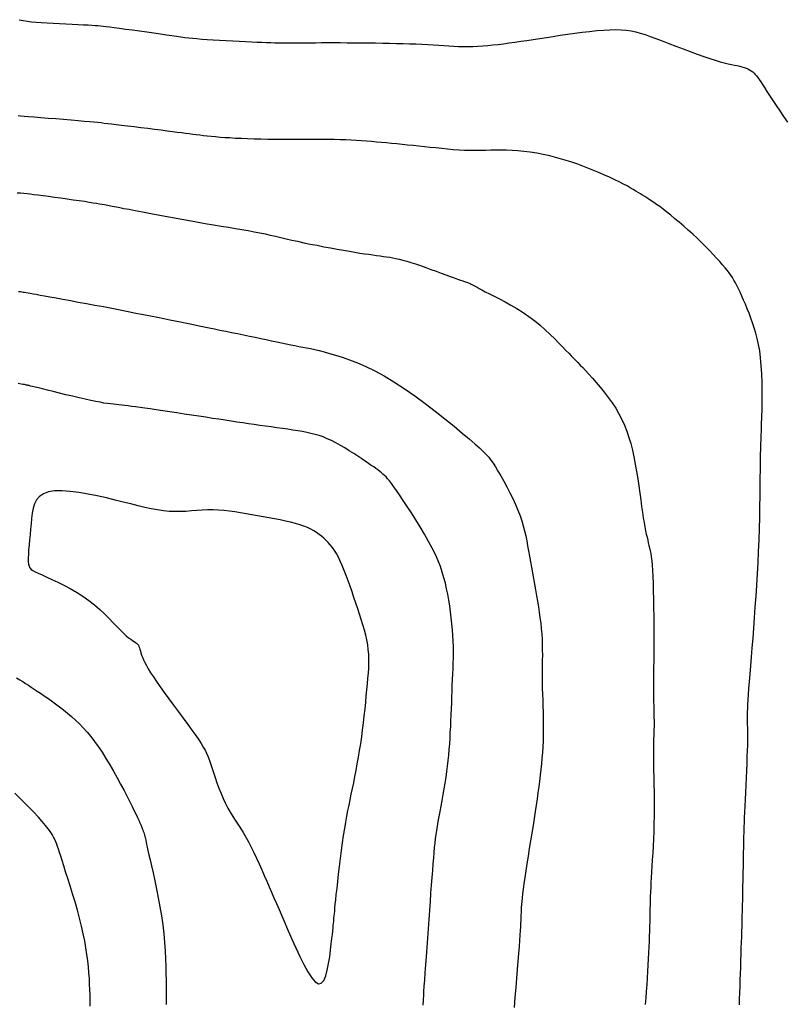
# Model space of a CAD drawing. Header units: millimetres. Extents: x 32690613 to 32693367, y 5343692 to 5344708.
# Tile 568 of 656: x 32692762 to 32692770, y 5344334 to 5344344. Entities that reach past the tile are written whole.
import ezdxf

# ---------------------------------------------------------------- set-up
doc = ezdxf.new("R2010")
doc.units = ezdxf.units.MM
doc.header["$LTSCALE"] = 20
for name, color, linetype in [('02-DGM_HL_492.50', 92, 'Continuous'), ('02-DGM_HL_493.00', 102, 'Continuous'), ('02-DGM_HL_493.50', 112, 'Continuous'), ('02-DGM_HL_494.00', 122, 'Continuous'), ('02-DGM_HL_494.50', 132, 'Continuous'), ('02-DGM_HL_495.00', 142, 'Continuous')]:
    doc.layers.add(name, color=color, linetype=linetype)

msp = doc.modelspace()

# ---------------------------------------------------------------- linework, layer by layer
at = {"layer": '02-DGM_HL_492.50', "elevation": 492.5, "flags": 128}
msp.add_lwpolyline([(32692761.969, 5344344.397), (32692762.014, 5344344.388), (32692762.059, 5344344.381), (32692762.106, 5344344.375), (32692762.156, 5344344.371), (32692762.212, 5344344.367), (32692762.275, 5344344.363), (32692762.342, 5344344.359), (32692762.411, 5344344.355), (32692762.482, 5344344.351), (32692762.55, 5344344.348), (32692762.616, 5344344.345), (32692762.675, 5344344.342), (32692762.727, 5344344.339), (32692762.769, 5344344.337), (32692762.804, 5344344.335), (32692762.835, 5344344.333), (32692762.864, 5344344.33), (32692762.893, 5344344.327), (32692762.926, 5344344.323), (32692762.966, 5344344.318), (32692763.014, 5344344.312), (32692763.073, 5344344.304), (32692763.14, 5344344.294), (32692763.215, 5344344.284), (32692763.292, 5344344.273), (32692763.372, 5344344.262), (32692763.449, 5344344.251), (32692763.523, 5344344.241), (32692763.59, 5344344.232), (32692763.649, 5344344.223), (32692763.7, 5344344.216), (32692763.747, 5344344.209), (32692763.79, 5344344.203), (32692763.833, 5344344.198), (32692763.877, 5344344.193), (32692763.924, 5344344.189), (32692763.977, 5344344.184), (32692764.037, 5344344.18), (32692764.102, 5344344.176), (32692764.172, 5344344.171), (32692764.244, 5344344.167), (32692764.317, 5344344.163), (32692764.389, 5344344.16), (32692764.458, 5344344.156), (32692764.524, 5344344.154), (32692764.584, 5344344.151), (32692764.638, 5344344.149), (32692764.689, 5344344.147), (32692764.736, 5344344.146), (32692764.78, 5344344.144), (32692764.822, 5344344.144), (32692764.863, 5344344.143), (32692764.904, 5344344.143), (32692764.945, 5344344.143), (32692764.988, 5344344.143), (32692765.031, 5344344.143), (32692765.077, 5344344.143), (32692765.126, 5344344.144), (32692765.178, 5344344.144), (32692765.233, 5344344.144), (32692765.294, 5344344.145), (32692765.358, 5344344.145), (32692765.428, 5344344.145), (32692765.5, 5344344.145), (32692765.576, 5344344.144), (32692765.653, 5344344.144), (32692765.731, 5344344.143), (32692765.81, 5344344.142), (32692765.889, 5344344.141), (32692765.967, 5344344.14), (32692766.043, 5344344.138), (32692766.118, 5344344.137), (32692766.191, 5344344.135), (32692766.263, 5344344.132), (32692766.332, 5344344.13), (32692766.399, 5344344.127), (32692766.463, 5344344.124), (32692766.524, 5344344.12), (32692766.583, 5344344.116), (32692766.64, 5344344.112), (32692766.695, 5344344.109), (32692766.749, 5344344.106), (32692766.802, 5344344.103), (32692766.854, 5344344.102), (32692766.907, 5344344.102), (32692766.96, 5344344.103), (32692767.013, 5344344.105), (32692767.068, 5344344.109), (32692767.123, 5344344.113), (32692767.179, 5344344.119), (32692767.237, 5344344.126), (32692767.297, 5344344.133), (32692767.358, 5344344.141), (32692767.421, 5344344.15), (32692767.486, 5344344.16), (32692767.554, 5344344.17), (32692767.623, 5344344.181), (32692767.694, 5344344.192), (32692767.768, 5344344.203), (32692767.844, 5344344.214), (32692767.921, 5344344.226), (32692768.001, 5344344.238), (32692768.082, 5344344.249), (32692768.163, 5344344.26), (32692768.243, 5344344.269), (32692768.321, 5344344.277), (32692768.395, 5344344.283), (32692768.466, 5344344.287), (32692768.532, 5344344.289), (32692768.591, 5344344.287), (32692768.646, 5344344.282), (32692768.699, 5344344.274), (32692768.75, 5344344.264), (32692768.801, 5344344.25), (32692768.854, 5344344.233), (32692768.911, 5344344.213), (32692768.973, 5344344.189), (32692769.042, 5344344.163), (32692769.116, 5344344.135), (32692769.193, 5344344.105), (32692769.271, 5344344.075), (32692769.35, 5344344.046), (32692769.426, 5344344.018), (32692769.499, 5344343.992), (32692769.565, 5344343.969), (32692769.625, 5344343.951), (32692769.678, 5344343.935), (32692769.725, 5344343.923), (32692769.767, 5344343.913), (32692769.804, 5344343.905), (32692769.837, 5344343.898), (32692769.866, 5344343.892), (32692769.894, 5344343.886), (32692769.919, 5344343.879), (32692769.942, 5344343.872), (32692769.964, 5344343.864), (32692769.985, 5344343.855), (32692770.003, 5344343.845), (32692770.021, 5344343.835), (32692770.037, 5344343.823), (32692770.052, 5344343.81), (32692770.066, 5344343.796), (32692770.08, 5344343.781), (32692770.094, 5344343.762), (32692770.108, 5344343.741), (32692770.125, 5344343.715), (32692770.144, 5344343.685), (32692770.166, 5344343.65), (32692770.192, 5344343.609), (32692770.223, 5344343.562), (32692770.257, 5344343.51), (32692770.294, 5344343.454), (32692770.335, 5344343.394), (32692770.377, 5344343.332), (32692770.42, 5344343.269)], dxfattribs=at)
at = {"layer": '02-DGM_HL_493.00', "elevation": 493, "flags": 128}
msp.add_lwpolyline([(32692769.891, 5344333.56), (32692769.893, 5344333.624), (32692769.895, 5344333.69), (32692769.898, 5344333.759), (32692769.9, 5344333.83), (32692769.902, 5344333.901), (32692769.905, 5344333.973), (32692769.907, 5344334.045), (32692769.91, 5344334.115), (32692769.912, 5344334.182), (32692769.914, 5344334.247), (32692769.916, 5344334.308), (32692769.918, 5344334.366), (32692769.92, 5344334.422), (32692769.921, 5344334.478), (32692769.923, 5344334.534), (32692769.925, 5344334.591), (32692769.926, 5344334.652), (32692769.928, 5344334.716), (32692769.929, 5344334.785), (32692769.93, 5344334.858), (32692769.932, 5344334.932), (32692769.933, 5344335.008), (32692769.935, 5344335.083), (32692769.936, 5344335.157), (32692769.937, 5344335.227), (32692769.938, 5344335.292), (32692769.94, 5344335.352), (32692769.941, 5344335.407), (32692769.943, 5344335.46), (32692769.944, 5344335.512), (32692769.946, 5344335.565), (32692769.948, 5344335.62), (32692769.951, 5344335.679), (32692769.953, 5344335.744), (32692769.957, 5344335.816), (32692769.96, 5344335.893), (32692769.964, 5344335.974), (32692769.968, 5344336.056), (32692769.971, 5344336.137), (32692769.975, 5344336.215), (32692769.978, 5344336.289), (32692769.98, 5344336.356), (32692769.982, 5344336.414), (32692769.982, 5344336.465), (32692769.983, 5344336.508), (32692769.983, 5344336.547), (32692769.983, 5344336.58), (32692769.982, 5344336.61), (32692769.981, 5344336.638), (32692769.981, 5344336.665), (32692769.98, 5344336.692), (32692769.98, 5344336.719), (32692769.98, 5344336.749), (32692769.981, 5344336.782), (32692769.982, 5344336.82), (32692769.984, 5344336.863), (32692769.987, 5344336.914), (32692769.991, 5344336.972), (32692769.996, 5344337.039), (32692770.002, 5344337.115), (32692770.009, 5344337.198), (32692770.016, 5344337.289), (32692770.024, 5344337.385), (32692770.032, 5344337.487), (32692770.041, 5344337.594), (32692770.049, 5344337.704), (32692770.058, 5344337.818), (32692770.066, 5344337.935), (32692770.074, 5344338.055), (32692770.082, 5344338.176), (32692770.089, 5344338.299), (32692770.096, 5344338.423), (32692770.102, 5344338.548), (32692770.107, 5344338.673), (32692770.111, 5344338.798), (32692770.114, 5344338.921), (32692770.116, 5344339.04), (32692770.118, 5344339.154), (32692770.12, 5344339.26), (32692770.121, 5344339.357), (32692770.122, 5344339.443), (32692770.122, 5344339.516), (32692770.123, 5344339.575), (32692770.124, 5344339.623), (32692770.125, 5344339.663), (32692770.126, 5344339.7), (32692770.127, 5344339.735), (32692770.129, 5344339.774), (32692770.131, 5344339.82), (32692770.133, 5344339.877), (32692770.135, 5344339.946), (32692770.138, 5344340.026), (32692770.14, 5344340.115), (32692770.142, 5344340.21), (32692770.142, 5344340.308), (32692770.141, 5344340.406), (32692770.137, 5344340.502), (32692770.132, 5344340.593), (32692770.124, 5344340.677), (32692770.114, 5344340.754), (32692770.101, 5344340.824), (32692770.087, 5344340.889), (32692770.071, 5344340.95), (32692770.053, 5344341.008), (32692770.035, 5344341.062), (32692770.016, 5344341.115), (32692769.997, 5344341.167), (32692769.977, 5344341.217), (32692769.957, 5344341.266), (32692769.937, 5344341.312), (32692769.918, 5344341.357), (32692769.899, 5344341.398), (32692769.881, 5344341.437), (32692769.863, 5344341.472), (32692769.847, 5344341.504), (32692769.831, 5344341.533), (32692769.814, 5344341.56), (32692769.797, 5344341.586), (32692769.778, 5344341.613), (32692769.757, 5344341.64), (32692769.733, 5344341.669), (32692769.706, 5344341.701), (32692769.675, 5344341.736), (32692769.64, 5344341.774), (32692769.602, 5344341.815), (32692769.561, 5344341.858), (32692769.517, 5344341.902), (32692769.472, 5344341.948), (32692769.425, 5344341.993), (32692769.377, 5344342.039), (32692769.328, 5344342.083), (32692769.279, 5344342.126), (32692769.23, 5344342.168), (32692769.182, 5344342.208), (32692769.136, 5344342.246), (32692769.093, 5344342.281), (32692769.052, 5344342.312), (32692769.014, 5344342.341), (32692768.98, 5344342.365), (32692768.95, 5344342.387), (32692768.922, 5344342.406), (32692768.896, 5344342.422), (32692768.872, 5344342.438), (32692768.849, 5344342.452), (32692768.826, 5344342.466), (32692768.802, 5344342.481), (32692768.778, 5344342.496), (32692768.751, 5344342.512), (32692768.722, 5344342.529), (32692768.69, 5344342.548), (32692768.655, 5344342.568), (32692768.615, 5344342.589), (32692768.57, 5344342.612), (32692768.519, 5344342.637), (32692768.462, 5344342.664), (32692768.399, 5344342.692), (32692768.332, 5344342.721), (32692768.261, 5344342.75), (32692768.188, 5344342.779), (32692768.112, 5344342.807), (32692768.035, 5344342.833), (32692767.959, 5344342.857), (32692767.882, 5344342.879), (32692767.807, 5344342.898), (32692767.733, 5344342.914), (32692767.661, 5344342.928), (32692767.59, 5344342.94), (32692767.521, 5344342.949), (32692767.455, 5344342.955), (32692767.391, 5344342.96), (32692767.329, 5344342.962), (32692767.27, 5344342.963), (32692767.212, 5344342.962), (32692767.156, 5344342.961), (32692767.1, 5344342.959), (32692767.043, 5344342.957), (32692766.986, 5344342.957), (32692766.928, 5344342.957), (32692766.868, 5344342.959), (32692766.807, 5344342.963), (32692766.744, 5344342.967), (32692766.681, 5344342.973), (32692766.617, 5344342.979), (32692766.553, 5344342.986), (32692766.489, 5344342.993), (32692766.426, 5344342.999), (32692766.363, 5344343.006), (32692766.302, 5344343.012), (32692766.241, 5344343.018), (32692766.182, 5344343.024), (32692766.123, 5344343.03), (32692766.065, 5344343.035), (32692766.009, 5344343.041), (32692765.953, 5344343.046), (32692765.898, 5344343.051), (32692765.843, 5344343.056), (32692765.789, 5344343.061), (32692765.734, 5344343.065), (32692765.678, 5344343.069), (32692765.621, 5344343.073), (32692765.562, 5344343.075), (32692765.5, 5344343.077), (32692765.436, 5344343.079), (32692765.37, 5344343.08), (32692765.301, 5344343.08), (32692765.231, 5344343.08), (32692765.158, 5344343.079), (32692765.084, 5344343.079), (32692765.009, 5344343.079), (32692764.933, 5344343.079), (32692764.856, 5344343.079), (32692764.778, 5344343.08), (32692764.702, 5344343.081), (32692764.626, 5344343.082), (32692764.552, 5344343.084), (32692764.481, 5344343.086), (32692764.413, 5344343.089), (32692764.348, 5344343.092), (32692764.287, 5344343.096), (32692764.231, 5344343.099), (32692764.178, 5344343.103), (32692764.128, 5344343.108), (32692764.081, 5344343.112), (32692764.037, 5344343.117), (32692763.995, 5344343.121), (32692763.955, 5344343.126), (32692763.917, 5344343.131), (32692763.878, 5344343.136), (32692763.84, 5344343.141), (32692763.799, 5344343.146), (32692763.755, 5344343.152), (32692763.708, 5344343.158), (32692763.655, 5344343.165), (32692763.595, 5344343.172), (32692763.529, 5344343.181), (32692763.457, 5344343.19), (32692763.383, 5344343.199), (32692763.307, 5344343.208), (32692763.232, 5344343.217), (32692763.161, 5344343.226), (32692763.095, 5344343.234), (32692763.036, 5344343.241), (32692762.986, 5344343.247), (32692762.944, 5344343.253), (32692762.905, 5344343.257), (32692762.869, 5344343.261), (32692762.831, 5344343.265), (32692762.789, 5344343.27), (32692762.741, 5344343.274), (32692762.684, 5344343.279), (32692762.616, 5344343.285), (32692762.539, 5344343.291), (32692762.457, 5344343.298), (32692762.372, 5344343.305), (32692762.288, 5344343.312), (32692762.208, 5344343.318), (32692762.135, 5344343.324), (32692762.073, 5344343.329), (32692762.023, 5344343.333), (32692761.985, 5344343.336), (32692761.958, 5344343.338)], dxfattribs=at)
at = {"layer": '02-DGM_HL_493.50', "elevation": 493.5, "flags": 128}
msp.add_lwpolyline([(32692761.947, 5344342.494), (32692761.985, 5344342.491), (32692762.02, 5344342.488), (32692762.055, 5344342.484), (32692762.091, 5344342.48), (32692762.131, 5344342.475), (32692762.177, 5344342.47), (32692762.231, 5344342.462), (32692762.292, 5344342.454), (32692762.358, 5344342.445), (32692762.426, 5344342.436), (32692762.495, 5344342.426), (32692762.563, 5344342.417), (32692762.627, 5344342.407), (32692762.686, 5344342.399), (32692762.738, 5344342.391), (32692762.782, 5344342.384), (32692762.821, 5344342.378), (32692762.854, 5344342.372), (32692762.882, 5344342.367), (32692762.906, 5344342.363), (32692762.927, 5344342.359), (32692762.944, 5344342.356), (32692762.96, 5344342.353), (32692762.976, 5344342.35), (32692762.993, 5344342.346), (32692763.014, 5344342.342), (32692763.041, 5344342.337), (32692763.076, 5344342.33), (32692763.12, 5344342.321), (32692763.177, 5344342.311), (32692763.246, 5344342.297), (32692763.327, 5344342.282), (32692763.417, 5344342.265), (32692763.514, 5344342.246), (32692763.615, 5344342.227), (32692763.718, 5344342.209), (32692763.821, 5344342.19), (32692763.92, 5344342.173), (32692764.015, 5344342.156), (32692764.105, 5344342.141), (32692764.19, 5344342.127), (32692764.271, 5344342.114), (32692764.347, 5344342.101), (32692764.419, 5344342.089), (32692764.487, 5344342.077), (32692764.552, 5344342.065), (32692764.614, 5344342.053), (32692764.673, 5344342.04), (32692764.73, 5344342.028), (32692764.788, 5344342.014), (32692764.845, 5344342.001), (32692764.904, 5344341.987), (32692764.966, 5344341.973), (32692765.031, 5344341.959), (32692765.099, 5344341.944), (32692765.171, 5344341.929), (32692765.245, 5344341.915), (32692765.319, 5344341.9), (32692765.393, 5344341.886), (32692765.466, 5344341.873), (32692765.535, 5344341.86), (32692765.601, 5344341.849), (32692765.661, 5344341.839), (32692765.717, 5344341.83), (32692765.768, 5344341.822), (32692765.815, 5344341.816), (32692765.859, 5344341.809), (32692765.9, 5344341.804), (32692765.939, 5344341.798), (32692765.975, 5344341.793), (32692766.01, 5344341.789), (32692766.044, 5344341.783), (32692766.078, 5344341.778), (32692766.113, 5344341.771), (32692766.15, 5344341.763), (32692766.189, 5344341.753), (32692766.232, 5344341.741), (32692766.278, 5344341.727), (32692766.329, 5344341.71), (32692766.383, 5344341.692), (32692766.44, 5344341.671), (32692766.498, 5344341.65), (32692766.555, 5344341.629), (32692766.61, 5344341.609), (32692766.662, 5344341.589), (32692766.71, 5344341.572), (32692766.752, 5344341.557), (32692766.789, 5344341.544), (32692766.822, 5344341.533), (32692766.849, 5344341.523), (32692766.874, 5344341.515), (32692766.894, 5344341.508), (32692766.912, 5344341.501), (32692766.928, 5344341.495), (32692766.942, 5344341.488), (32692766.956, 5344341.481), (32692766.97, 5344341.473), (32692766.986, 5344341.464), (32692767.005, 5344341.453), (32692767.029, 5344341.44), (32692767.059, 5344341.424), (32692767.096, 5344341.405), (32692767.141, 5344341.382), (32692767.193, 5344341.356), (32692767.251, 5344341.327), (32692767.313, 5344341.294), (32692767.377, 5344341.258), (32692767.444, 5344341.219), (32692767.511, 5344341.177), (32692767.576, 5344341.132), (32692767.639, 5344341.084), (32692767.699, 5344341.035), (32692767.756, 5344340.984), (32692767.81, 5344340.934), (32692767.859, 5344340.886), (32692767.905, 5344340.84), (32692767.946, 5344340.797), (32692767.982, 5344340.759), (32692768.014, 5344340.727), (32692768.042, 5344340.698), (32692768.067, 5344340.672), (32692768.091, 5344340.648), (32692768.115, 5344340.624), (32692768.14, 5344340.598), (32692768.167, 5344340.569), (32692768.199, 5344340.536), (32692768.234, 5344340.498), (32692768.274, 5344340.454), (32692768.317, 5344340.406), (32692768.361, 5344340.355), (32692768.405, 5344340.3), (32692768.449, 5344340.242), (32692768.491, 5344340.183), (32692768.531, 5344340.122), (32692768.566, 5344340.061), (32692768.598, 5344339.998), (32692768.627, 5344339.935), (32692768.652, 5344339.869), (32692768.675, 5344339.802), (32692768.695, 5344339.733), (32692768.714, 5344339.661), (32692768.73, 5344339.586), (32692768.746, 5344339.508), (32692768.759, 5344339.428), (32692768.772, 5344339.347), (32692768.784, 5344339.267), (32692768.795, 5344339.188), (32692768.805, 5344339.113), (32692768.815, 5344339.042), (32692768.824, 5344338.976), (32692768.833, 5344338.917), (32692768.842, 5344338.865), (32692768.851, 5344338.818), (32692768.859, 5344338.775), (32692768.867, 5344338.737), (32692768.875, 5344338.703), (32692768.882, 5344338.671), (32692768.889, 5344338.641), (32692768.896, 5344338.613), (32692768.903, 5344338.585), (32692768.909, 5344338.555), (32692768.915, 5344338.523), (32692768.921, 5344338.486), (32692768.926, 5344338.444), (32692768.931, 5344338.395), (32692768.935, 5344338.337), (32692768.938, 5344338.27), (32692768.941, 5344338.195), (32692768.943, 5344338.112), (32692768.945, 5344338.023), (32692768.947, 5344337.93), (32692768.948, 5344337.833), (32692768.948, 5344337.735), (32692768.948, 5344337.637), (32692768.948, 5344337.539), (32692768.948, 5344337.443), (32692768.948, 5344337.35), (32692768.947, 5344337.26), (32692768.947, 5344337.175), (32692768.947, 5344337.095), (32692768.946, 5344337.022), (32692768.947, 5344336.956), (32692768.947, 5344336.897), (32692768.948, 5344336.845), (32692768.949, 5344336.799), (32692768.95, 5344336.758), (32692768.951, 5344336.721), (32692768.952, 5344336.687), (32692768.952, 5344336.654), (32692768.952, 5344336.622), (32692768.951, 5344336.589), (32692768.95, 5344336.555), (32692768.949, 5344336.52), (32692768.947, 5344336.481), (32692768.946, 5344336.438), (32692768.945, 5344336.391), (32692768.945, 5344336.338), (32692768.945, 5344336.279), (32692768.945, 5344336.213), (32692768.947, 5344336.141), (32692768.948, 5344336.064), (32692768.95, 5344335.982), (32692768.952, 5344335.898), (32692768.953, 5344335.812), (32692768.953, 5344335.725), (32692768.952, 5344335.637), (32692768.951, 5344335.551), (32692768.948, 5344335.466), (32692768.945, 5344335.384), (32692768.941, 5344335.304), (32692768.937, 5344335.227), (32692768.933, 5344335.153), (32692768.929, 5344335.083), (32692768.925, 5344335.018), (32692768.921, 5344334.958), (32692768.918, 5344334.902), (32692768.916, 5344334.849), (32692768.913, 5344334.8), (32692768.911, 5344334.752), (32692768.91, 5344334.706), (32692768.908, 5344334.661), (32692768.907, 5344334.615), (32692768.906, 5344334.569), (32692768.905, 5344334.522), (32692768.904, 5344334.473), (32692768.903, 5344334.423), (32692768.901, 5344334.37), (32692768.9, 5344334.315), (32692768.898, 5344334.257), (32692768.895, 5344334.196), (32692768.892, 5344334.132), (32692768.889, 5344334.065), (32692768.885, 5344333.995), (32692768.881, 5344333.924), (32692768.876, 5344333.852), (32692768.871, 5344333.779), (32692768.865, 5344333.706), (32692768.86, 5344333.634), (32692768.854, 5344333.563)], dxfattribs=at)
at = {"layer": '02-DGM_HL_494.00', "elevation": 494, "flags": 128}
for points in [[(32692761.962, 5344341.408), (32692761.982, 5344341.406), (32692761.999, 5344341.403), (32692762.014, 5344341.401), (32692762.029, 5344341.399), (32692762.046, 5344341.396), (32692762.067, 5344341.392), (32692762.091, 5344341.388), (32692762.121, 5344341.382), (32692762.156, 5344341.376), (32692762.198, 5344341.368), (32692762.248, 5344341.359), (32692762.307, 5344341.348), (32692762.374, 5344341.336), (32692762.45, 5344341.322), (32692762.532, 5344341.307), (32692762.619, 5344341.291), (32692762.709, 5344341.274), (32692762.802, 5344341.257), (32692762.896, 5344341.24), (32692762.989, 5344341.222), (32692763.08, 5344341.204), (32692763.168, 5344341.187), (32692763.253, 5344341.17), (32692763.336, 5344341.154), (32692763.414, 5344341.138), (32692763.489, 5344341.123), (32692763.559, 5344341.109), (32692763.625, 5344341.095), (32692763.685, 5344341.083), (32692763.742, 5344341.072), (32692763.796, 5344341.061), (32692763.848, 5344341.05), (32692763.899, 5344341.04), (32692763.95, 5344341.029), (32692764.003, 5344341.019), (32692764.058, 5344341.007), (32692764.116, 5344340.995), (32692764.177, 5344340.983), (32692764.24, 5344340.97), (32692764.305, 5344340.957), (32692764.37, 5344340.943), (32692764.436, 5344340.93), (32692764.501, 5344340.916), (32692764.565, 5344340.903), (32692764.627, 5344340.89), (32692764.687, 5344340.877), (32692764.745, 5344340.865), (32692764.801, 5344340.853), (32692764.855, 5344340.841), (32692764.906, 5344340.831), (32692764.955, 5344340.821), (32692765.001, 5344340.812), (32692765.045, 5344340.803), (32692765.088, 5344340.795), (32692765.13, 5344340.787), (32692765.173, 5344340.778), (32692765.219, 5344340.768), (32692765.268, 5344340.756), (32692765.322, 5344340.743), (32692765.382, 5344340.726), (32692765.448, 5344340.706), (32692765.522, 5344340.683), (32692765.602, 5344340.655), (32692765.689, 5344340.621), (32692765.782, 5344340.58), (32692765.88, 5344340.533), (32692765.983, 5344340.478), (32692766.091, 5344340.413), (32692766.204, 5344340.34), (32692766.319, 5344340.26), (32692766.434, 5344340.176), (32692766.546, 5344340.09), (32692766.652, 5344340.005), (32692766.752, 5344339.925), (32692766.842, 5344339.85), (32692766.919, 5344339.785), (32692766.982, 5344339.731), (32692767.033, 5344339.686), (32692767.073, 5344339.648), (32692767.106, 5344339.614), (32692767.134, 5344339.583), (32692767.158, 5344339.551), (32692767.182, 5344339.517), (32692767.207, 5344339.477), (32692767.235, 5344339.43), (32692767.266, 5344339.377), (32692767.299, 5344339.319), (32692767.332, 5344339.257), (32692767.366, 5344339.193), (32692767.398, 5344339.128), (32692767.428, 5344339.063), (32692767.455, 5344339), (32692767.478, 5344338.94), (32692767.497, 5344338.883), (32692767.514, 5344338.827), (32692767.528, 5344338.772), (32692767.54, 5344338.718), (32692767.551, 5344338.664), (32692767.561, 5344338.609), (32692767.571, 5344338.552), (32692767.582, 5344338.494), (32692767.593, 5344338.434), (32692767.604, 5344338.373), (32692767.615, 5344338.311), (32692767.627, 5344338.248), (32692767.638, 5344338.186), (32692767.649, 5344338.123), (32692767.66, 5344338.06), (32692767.67, 5344337.998), (32692767.68, 5344337.937), (32692767.689, 5344337.877), (32692767.697, 5344337.817), (32692767.705, 5344337.757), (32692767.711, 5344337.698), (32692767.716, 5344337.639), (32692767.72, 5344337.581), (32692767.722, 5344337.522), (32692767.723, 5344337.464), (32692767.724, 5344337.405), (32692767.723, 5344337.346), (32692767.723, 5344337.286), (32692767.722, 5344337.226), (32692767.722, 5344337.165), (32692767.722, 5344337.103), (32692767.723, 5344337.04), (32692767.725, 5344336.976), (32692767.727, 5344336.911), (32692767.729, 5344336.846), (32692767.731, 5344336.781), (32692767.733, 5344336.716), (32692767.734, 5344336.651), (32692767.734, 5344336.587), (32692767.733, 5344336.523), (32692767.731, 5344336.46), (32692767.728, 5344336.397), (32692767.724, 5344336.334), (32692767.719, 5344336.272), (32692767.713, 5344336.209), (32692767.707, 5344336.147), (32692767.7, 5344336.084), (32692767.692, 5344336.021), (32692767.684, 5344335.957), (32692767.675, 5344335.892), (32692767.666, 5344335.825), (32692767.656, 5344335.756), (32692767.645, 5344335.684), (32692767.634, 5344335.609), (32692767.621, 5344335.531), (32692767.608, 5344335.449), (32692767.594, 5344335.364), (32692767.58, 5344335.278), (32692767.566, 5344335.193), (32692767.553, 5344335.111), (32692767.541, 5344335.032), (32692767.529, 5344334.958), (32692767.519, 5344334.891), (32692767.511, 5344334.832), (32692767.505, 5344334.781), (32692767.5, 5344334.736), (32692767.496, 5344334.696), (32692767.493, 5344334.661), (32692767.491, 5344334.63), (32692767.49, 5344334.601), (32692767.489, 5344334.573), (32692767.488, 5344334.546), (32692767.487, 5344334.518), (32692767.485, 5344334.488), (32692767.484, 5344334.455), (32692767.482, 5344334.418), (32692767.479, 5344334.375), (32692767.476, 5344334.325), (32692767.472, 5344334.267), (32692767.467, 5344334.199), (32692767.46, 5344334.123), (32692767.453, 5344334.04), (32692767.446, 5344333.949), (32692767.438, 5344333.852), (32692767.43, 5344333.749), (32692767.422, 5344333.642), (32692767.414, 5344333.53)], [(32692762.749, 5344333.543), (32692762.749, 5344333.604), (32692762.748, 5344333.665), (32692762.747, 5344333.726), (32692762.744, 5344333.787), (32692762.741, 5344333.848), (32692762.736, 5344333.911), (32692762.731, 5344333.977), (32692762.723, 5344334.044), (32692762.714, 5344334.114), (32692762.703, 5344334.186), (32692762.69, 5344334.262), (32692762.674, 5344334.341), (32692762.655, 5344334.425), (32692762.633, 5344334.512), (32692762.609, 5344334.601), (32692762.583, 5344334.691), (32692762.556, 5344334.78), (32692762.53, 5344334.866), (32692762.504, 5344334.947), (32692762.48, 5344335.022), (32692762.459, 5344335.088), (32692762.441, 5344335.145), (32692762.426, 5344335.194), (32692762.413, 5344335.235), (32692762.402, 5344335.27), (32692762.392, 5344335.3), (32692762.382, 5344335.327), (32692762.372, 5344335.353), (32692762.36, 5344335.378), (32692762.347, 5344335.403), (32692762.332, 5344335.431), (32692762.313, 5344335.461), (32692762.289, 5344335.494), (32692762.26, 5344335.532), (32692762.223, 5344335.575), (32692762.18, 5344335.625), (32692762.127, 5344335.681), (32692762.065, 5344335.745), (32692761.996, 5344335.815), (32692761.922, 5344335.888)]]:
    msp.add_lwpolyline(points, dxfattribs=at)
at = {"layer": '02-DGM_HL_494.50', "elevation": 494.5, "flags": 128}
for points in [[(32692766.413, 5344333.554), (32692766.413, 5344333.571), (32692766.415, 5344333.594), (32692766.416, 5344333.622), (32692766.418, 5344333.659), (32692766.421, 5344333.705), (32692766.425, 5344333.762), (32692766.43, 5344333.83), (32692766.436, 5344333.909), (32692766.442, 5344333.997), (32692766.448, 5344334.091), (32692766.456, 5344334.191), (32692766.463, 5344334.293), (32692766.47, 5344334.396), (32692766.478, 5344334.498), (32692766.485, 5344334.598), (32692766.492, 5344334.694), (32692766.498, 5344334.787), (32692766.505, 5344334.875), (32692766.511, 5344334.958), (32692766.517, 5344335.037), (32692766.523, 5344335.109), (32692766.528, 5344335.175), (32692766.533, 5344335.235), (32692766.538, 5344335.289), (32692766.543, 5344335.339), (32692766.549, 5344335.386), (32692766.555, 5344335.432), (32692766.561, 5344335.478), (32692766.569, 5344335.525), (32692766.577, 5344335.575), (32692766.587, 5344335.629), (32692766.598, 5344335.686), (32692766.609, 5344335.746), (32692766.621, 5344335.808), (32692766.632, 5344335.871), (32692766.644, 5344335.935), (32692766.655, 5344335.999), (32692766.665, 5344336.062), (32692766.674, 5344336.124), (32692766.681, 5344336.186), (32692766.688, 5344336.247), (32692766.694, 5344336.307), (32692766.699, 5344336.368), (32692766.704, 5344336.429), (32692766.708, 5344336.491), (32692766.711, 5344336.554), (32692766.715, 5344336.619), (32692766.718, 5344336.684), (32692766.72, 5344336.75), (32692766.723, 5344336.817), (32692766.726, 5344336.883), (32692766.728, 5344336.949), (32692766.731, 5344337.014), (32692766.733, 5344337.077), (32692766.736, 5344337.139), (32692766.739, 5344337.199), (32692766.741, 5344337.259), (32692766.743, 5344337.318), (32692766.745, 5344337.377), (32692766.745, 5344337.437), (32692766.745, 5344337.497), (32692766.743, 5344337.559), (32692766.74, 5344337.622), (32692766.735, 5344337.686), (32692766.729, 5344337.751), (32692766.722, 5344337.817), (32692766.713, 5344337.883), (32692766.704, 5344337.948), (32692766.694, 5344338.012), (32692766.682, 5344338.075), (32692766.67, 5344338.136), (32692766.657, 5344338.196), (32692766.641, 5344338.257), (32692766.623, 5344338.318), (32692766.602, 5344338.38), (32692766.576, 5344338.444), (32692766.547, 5344338.512), (32692766.512, 5344338.583), (32692766.472, 5344338.658), (32692766.427, 5344338.737), (32692766.38, 5344338.816), (32692766.332, 5344338.894), (32692766.283, 5344338.97), (32692766.236, 5344339.043), (32692766.192, 5344339.109), (32692766.152, 5344339.168), (32692766.118, 5344339.217), (32692766.088, 5344339.259), (32692766.063, 5344339.294), (32692766.041, 5344339.322), (32692766.021, 5344339.346), (32692766.004, 5344339.366), (32692765.987, 5344339.383), (32692765.97, 5344339.398), (32692765.953, 5344339.413), (32692765.935, 5344339.428), (32692765.915, 5344339.443), (32692765.893, 5344339.459), (32692765.869, 5344339.476), (32692765.841, 5344339.494), (32692765.811, 5344339.515), (32692765.776, 5344339.539), (32692765.736, 5344339.565), (32692765.694, 5344339.594), (32692765.648, 5344339.624), (32692765.6, 5344339.655), (32692765.551, 5344339.685), (32692765.502, 5344339.714), (32692765.452, 5344339.742), (32692765.404, 5344339.766), (32692765.358, 5344339.787), (32692765.313, 5344339.806), (32692765.268, 5344339.821), (32692765.224, 5344339.834), (32692765.178, 5344339.846), (32692765.132, 5344339.856), (32692765.084, 5344339.865), (32692765.033, 5344339.873), (32692764.979, 5344339.882), (32692764.923, 5344339.891), (32692764.864, 5344339.899), (32692764.804, 5344339.908), (32692764.742, 5344339.917), (32692764.679, 5344339.925), (32692764.616, 5344339.934), (32692764.553, 5344339.943), (32692764.491, 5344339.952), (32692764.428, 5344339.961), (32692764.364, 5344339.971), (32692764.3, 5344339.98), (32692764.234, 5344339.99), (32692764.166, 5344340.001), (32692764.095, 5344340.011), (32692764.021, 5344340.023), (32692763.944, 5344340.035), (32692763.864, 5344340.047), (32692763.783, 5344340.059), (32692763.703, 5344340.071), (32692763.624, 5344340.083), (32692763.548, 5344340.094), (32692763.477, 5344340.105), (32692763.411, 5344340.115), (32692763.351, 5344340.123), (32692763.298, 5344340.131), (32692763.25, 5344340.137), (32692763.206, 5344340.143), (32692763.167, 5344340.148), (32692763.131, 5344340.152), (32692763.097, 5344340.156), (32692763.066, 5344340.159), (32692763.035, 5344340.163), (32692763.005, 5344340.166), (32692762.973, 5344340.17), (32692762.939, 5344340.175), (32692762.901, 5344340.18), (32692762.859, 5344340.188), (32692762.812, 5344340.197), (32692762.757, 5344340.208), (32692762.695, 5344340.222), (32692762.627, 5344340.237), (32692762.555, 5344340.254), (32692762.482, 5344340.271), (32692762.411, 5344340.289), (32692762.343, 5344340.306), (32692762.28, 5344340.321), (32692762.225, 5344340.335), (32692762.18, 5344340.346), (32692762.144, 5344340.355), (32692762.116, 5344340.362), (32692762.095, 5344340.367), (32692762.079, 5344340.371), (32692762.067, 5344340.374), (32692762.059, 5344340.376), (32692762.052, 5344340.377), (32692762.046, 5344340.378), (32692762.039, 5344340.38), (32692762.029, 5344340.382), (32692762.013, 5344340.384), (32692761.991, 5344340.388), (32692761.959, 5344340.393)], [(32692761.94, 5344337.156), (32692761.975, 5344337.136), (32692762.008, 5344337.116), (32692762.04, 5344337.095), (32692762.071, 5344337.075), (32692762.102, 5344337.054), (32692762.135, 5344337.033), (32692762.168, 5344337.01), (32692762.204, 5344336.986), (32692762.242, 5344336.96), (32692762.283, 5344336.932), (32692762.325, 5344336.902), (32692762.368, 5344336.871), (32692762.413, 5344336.838), (32692762.457, 5344336.804), (32692762.502, 5344336.768), (32692762.546, 5344336.73), (32692762.589, 5344336.691), (32692762.632, 5344336.649), (32692762.674, 5344336.606), (32692762.715, 5344336.559), (32692762.757, 5344336.509), (32692762.798, 5344336.456), (32692762.839, 5344336.399), (32692762.881, 5344336.337), (32692762.923, 5344336.27), (32692762.965, 5344336.2), (32692763.007, 5344336.128), (32692763.047, 5344336.056), (32692763.085, 5344335.985), (32692763.122, 5344335.916), (32692763.155, 5344335.852), (32692763.185, 5344335.793), (32692763.211, 5344335.74), (32692763.234, 5344335.694), (32692763.254, 5344335.654), (32692763.27, 5344335.619), (32692763.284, 5344335.589), (32692763.296, 5344335.562), (32692763.306, 5344335.539), (32692763.315, 5344335.519), (32692763.322, 5344335.5), (32692763.329, 5344335.483), (32692763.334, 5344335.468), (32692763.339, 5344335.454), (32692763.343, 5344335.44), (32692763.347, 5344335.427), (32692763.351, 5344335.413), (32692763.354, 5344335.4), (32692763.357, 5344335.385), (32692763.361, 5344335.369), (32692763.365, 5344335.349), (32692763.37, 5344335.324), (32692763.376, 5344335.294), (32692763.385, 5344335.256), (32692763.395, 5344335.21), (32692763.408, 5344335.153), (32692763.423, 5344335.086), (32692763.441, 5344335.009), (32692763.46, 5344334.924), (32692763.479, 5344334.832), (32692763.499, 5344334.736), (32692763.517, 5344334.637), (32692763.534, 5344334.537), (32692763.548, 5344334.438), (32692763.56, 5344334.34), (32692763.568, 5344334.245), (32692763.574, 5344334.153), (32692763.579, 5344334.066), (32692763.581, 5344333.983), (32692763.583, 5344333.904), (32692763.584, 5344333.832), (32692763.584, 5344333.766), (32692763.584, 5344333.707), (32692763.584, 5344333.654), (32692763.584, 5344333.606), (32692763.585, 5344333.563)]]:
    msp.add_lwpolyline(points, dxfattribs=at)
at = {"layer": '02-DGM_HL_495.00', "elevation": 495, "flags": 128}
msp.add_lwpolyline([(32692763.325, 5344337.382), (32692763.336, 5344337.355), (32692763.351, 5344337.325), (32692763.368, 5344337.292), (32692763.389, 5344337.255), (32692763.415, 5344337.213), (32692763.445, 5344337.167), (32692763.48, 5344337.115), (32692763.52, 5344337.057), (32692763.565, 5344336.994), (32692763.615, 5344336.925), (32692763.667, 5344336.854), (32692763.721, 5344336.782), (32692763.773, 5344336.711), (32692763.823, 5344336.643), (32692763.869, 5344336.58), (32692763.91, 5344336.523), (32692763.944, 5344336.474), (32692763.972, 5344336.432), (32692763.994, 5344336.395), (32692764.013, 5344336.361), (32692764.029, 5344336.327), (32692764.044, 5344336.293), (32692764.057, 5344336.257), (32692764.072, 5344336.215), (32692764.088, 5344336.168), (32692764.105, 5344336.116), (32692764.124, 5344336.06), (32692764.144, 5344336.002), (32692764.166, 5344335.943), (32692764.189, 5344335.885), (32692764.213, 5344335.827), (32692764.237, 5344335.773), (32692764.263, 5344335.723), (32692764.29, 5344335.677), (32692764.317, 5344335.632), (32692764.345, 5344335.589), (32692764.374, 5344335.545), (32692764.403, 5344335.501), (32692764.432, 5344335.454), (32692764.462, 5344335.404), (32692764.491, 5344335.351), (32692764.521, 5344335.293), (32692764.55, 5344335.233), (32692764.579, 5344335.171), (32692764.608, 5344335.108), (32692764.637, 5344335.044), (32692764.665, 5344334.981), (32692764.692, 5344334.919), (32692764.718, 5344334.858), (32692764.744, 5344334.798), (32692764.771, 5344334.737), (32692764.798, 5344334.673), (32692764.827, 5344334.607), (32692764.858, 5344334.536), (32692764.892, 5344334.459), (32692764.928, 5344334.374), (32692764.968, 5344334.282), (32692765.011, 5344334.186), (32692765.056, 5344334.091), (32692765.1, 5344334.001), (32692765.144, 5344333.921), (32692765.187, 5344333.857), (32692765.226, 5344333.812), (32692765.261, 5344333.791), (32692765.292, 5344333.797), (32692765.318, 5344333.828), (32692765.34, 5344333.877), (32692765.358, 5344333.94), (32692765.372, 5344334.012), (32692765.384, 5344334.088), (32692765.394, 5344334.162), (32692765.402, 5344334.229), (32692765.408, 5344334.287), (32692765.414, 5344334.334), (32692765.418, 5344334.373), (32692765.421, 5344334.405), (32692765.424, 5344334.432), (32692765.426, 5344334.454), (32692765.428, 5344334.474), (32692765.43, 5344334.494), (32692765.431, 5344334.514), (32692765.433, 5344334.536), (32692765.436, 5344334.56), (32692765.439, 5344334.589), (32692765.442, 5344334.624), (32692765.446, 5344334.665), (32692765.451, 5344334.714), (32692765.457, 5344334.772), (32692765.465, 5344334.839), (32692765.473, 5344334.915), (32692765.482, 5344334.997), (32692765.492, 5344335.082), (32692765.503, 5344335.17), (32692765.514, 5344335.257), (32692765.525, 5344335.342), (32692765.537, 5344335.423), (32692765.549, 5344335.498), (32692765.56, 5344335.567), (32692765.573, 5344335.633), (32692765.585, 5344335.695), (32692765.597, 5344335.755), (32692765.61, 5344335.815), (32692765.622, 5344335.876), (32692765.635, 5344335.937), (32692765.649, 5344336.002), (32692765.662, 5344336.069), (32692765.675, 5344336.138), (32692765.688, 5344336.209), (32692765.701, 5344336.282), (32692765.713, 5344336.356), (32692765.725, 5344336.431), (32692765.736, 5344336.508), (32692765.746, 5344336.585), (32692765.756, 5344336.662), (32692765.765, 5344336.738), (32692765.773, 5344336.813), (32692765.78, 5344336.887), (32692765.787, 5344336.958), (32692765.794, 5344337.026), (32692765.8, 5344337.091), (32692765.805, 5344337.152), (32692765.81, 5344337.209), (32692765.813, 5344337.264), (32692765.815, 5344337.317), (32692765.815, 5344337.368), (32692765.813, 5344337.418), (32692765.809, 5344337.469), (32692765.802, 5344337.52), (32692765.793, 5344337.573), (32692765.781, 5344337.627), (32692765.766, 5344337.682), (32692765.75, 5344337.739), (32692765.732, 5344337.797), (32692765.713, 5344337.856), (32692765.693, 5344337.916), (32692765.672, 5344337.977), (32692765.651, 5344338.039), (32692765.63, 5344338.102), (32692765.609, 5344338.163), (32692765.588, 5344338.224), (32692765.566, 5344338.283), (32692765.545, 5344338.339), (32692765.523, 5344338.392), (32692765.501, 5344338.44), (32692765.48, 5344338.484), (32692765.458, 5344338.523), (32692765.436, 5344338.558), (32692765.414, 5344338.59), (32692765.391, 5344338.619), (32692765.368, 5344338.645), (32692765.345, 5344338.669), (32692765.32, 5344338.692), (32692765.295, 5344338.714), (32692765.269, 5344338.735), (32692765.24, 5344338.755), (32692765.21, 5344338.774), (32692765.177, 5344338.792), (32692765.14, 5344338.809), (32692765.1, 5344338.825), (32692765.056, 5344338.84), (32692765.007, 5344338.854), (32692764.954, 5344338.868), (32692764.898, 5344338.881), (32692764.839, 5344338.893), (32692764.778, 5344338.905), (32692764.716, 5344338.916), (32692764.653, 5344338.928), (32692764.59, 5344338.939), (32692764.527, 5344338.951), (32692764.465, 5344338.962), (32692764.403, 5344338.973), (32692764.342, 5344338.982), (32692764.281, 5344338.991), (32692764.221, 5344338.997), (32692764.161, 5344339.002), (32692764.101, 5344339.004), (32692764.041, 5344339.003), (32692763.982, 5344339), (32692763.922, 5344338.996), (32692763.863, 5344338.992), (32692763.803, 5344338.988), (32692763.742, 5344338.986), (32692763.68, 5344338.986), (32692763.618, 5344338.988), (32692763.555, 5344338.994), (32692763.49, 5344339.004), (32692763.422, 5344339.016), (32692763.352, 5344339.032), (32692763.277, 5344339.049), (32692763.198, 5344339.069), (32692763.114, 5344339.09), (32692763.024, 5344339.112), (32692762.928, 5344339.135), (32692762.828, 5344339.157), (32692762.726, 5344339.178), (32692762.626, 5344339.195), (32692762.529, 5344339.207), (32692762.44, 5344339.214), (32692762.359, 5344339.212), (32692762.29, 5344339.202), (32692762.235, 5344339.182), (32692762.193, 5344339.153), (32692762.161, 5344339.115), (32692762.138, 5344339.072), (32692762.123, 5344339.022), (32692762.112, 5344338.968), (32692762.105, 5344338.911), (32692762.099, 5344338.852), (32692762.094, 5344338.792), (32692762.088, 5344338.733), (32692762.082, 5344338.674), (32692762.077, 5344338.618), (32692762.073, 5344338.565), (32692762.07, 5344338.517), (32692762.068, 5344338.474), (32692762.069, 5344338.438), (32692762.071, 5344338.408), (32692762.077, 5344338.385), (32692762.086, 5344338.366), (32692762.1, 5344338.35), (32692762.12, 5344338.336), (32692762.146, 5344338.321), (32692762.179, 5344338.306), (32692762.221, 5344338.288), (32692762.272, 5344338.265), (32692762.329, 5344338.239), (32692762.393, 5344338.209), (32692762.46, 5344338.175), (32692762.53, 5344338.138), (32692762.6, 5344338.097), (32692762.67, 5344338.054), (32692762.736, 5344338.008), (32692762.798, 5344337.959), (32692762.856, 5344337.909), (32692762.909, 5344337.859), (32692762.959, 5344337.81), (32692763.004, 5344337.763), (32692763.045, 5344337.719), (32692763.082, 5344337.68), (32692763.116, 5344337.646), (32692763.146, 5344337.619), (32692763.173, 5344337.597), (32692763.196, 5344337.58), (32692763.217, 5344337.566), (32692763.234, 5344337.555), (32692763.249, 5344337.545), (32692763.261, 5344337.536), (32692763.271, 5344337.526), (32692763.28, 5344337.515), (32692763.286, 5344337.502), (32692763.292, 5344337.487), (32692763.297, 5344337.47), (32692763.302, 5344337.451), (32692763.308, 5344337.43), (32692763.316, 5344337.407)], close=True, dxfattribs=at)

doc.saveas('drawing.dxf')
